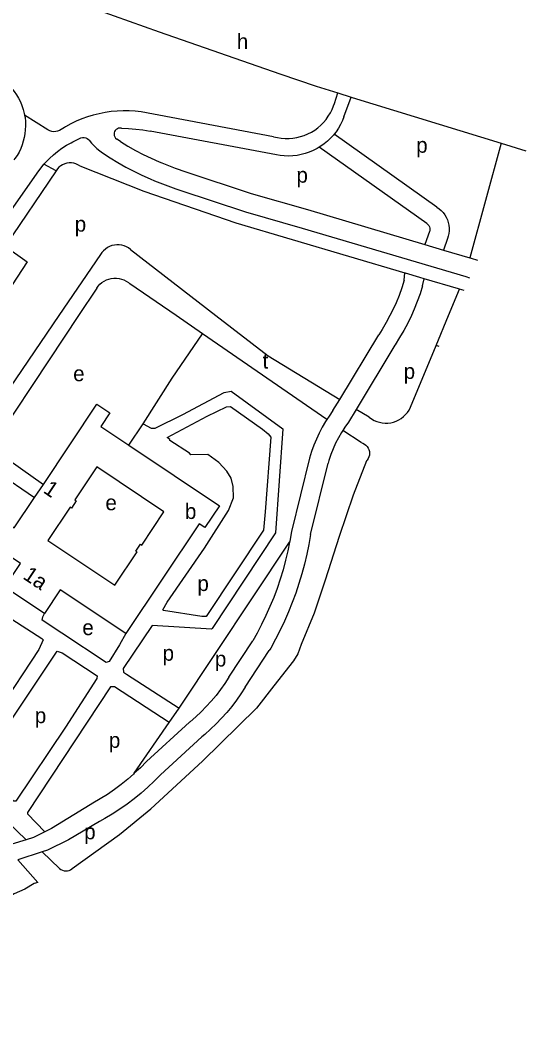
# Model space of a CAD drawing. Extents: x 159045 to 160918, y 380454 to 382516.
# Drawn here: x 160786.8 to 160918.4, y 381562.6 to 381826.9 of the extents above; entities that cross this region are included whole.
import ezdxf

# ---------------------------------------------------------------- set-up
doc = ezdxf.new("R2010")
doc.units = 0
for name, color, linetype in [('BLT_Basislijn', 7, 'Continuous'), ('BLT_Bebouwing', 7, 'Continuous'), ('BLT_Centroide', 7, 'Continuous'), ('BLT_Huisnummer_reeks', 7, 'Continuous'), ('BLT_Vlakafsluiter', 7, 'Continuous')]:
    doc.layers.add(name, color=color, linetype=linetype)

msp = doc.modelspace()

# ---------------------------------------------------------------- linework, layer by layer
at = {"layer": 'BLT_Basislijn'}
for p, q in [((160863.82, 381809.81), (160869.49, 381808.04)), ((160868.59, 381805.3), (160869.49, 381808.04)), ((160869.49, 381808.04), (160872.98, 381806.94)), ((160871.08, 381801.82), (160872.98, 381806.94)), ((160872.98, 381806.94), (160873.23, 381806.86)), ((160873.23, 381806.86), (160912.01, 381794.91)), ((160793.99, 381798.36), (160787.94, 381802.2)), ((160852.76, 381796.6), (160818.31, 381803.05)), ((160798.31, 381799.02), (160797.01, 381798.22)), ((160853.56, 381791.87), (160820.61, 381798.05)), ((160800.47, 381795.26), (160802.24, 381796.16)), ((160812.87, 381795.35), (160811.94, 381795.99)), ((160895.27, 381778.25), (160868.52, 381797.27)), ((160892.67, 381773.97), (160864.67, 381793.88)), ((160912.01, 381794.91), (160903.83, 381765.04)), ((160912.01, 381794.91), (160918.4, 381792.94)), ((160765.18, 381750), (160791.62, 381787.74)), ((160796.13, 381787.74), (160792.96, 381789.41)), ((160893.36, 381771.92), (160892.1, 381768.53)), ((160898, 381770.05), (160897.04, 381767.06)), ((160815.52, 381767.23), (160837.77, 381750)), ((160892.1, 381768.53), (160897.04, 381767.06)), ((160897.04, 381767.06), (160903.83, 381765.04)), ((160807.73, 381765.9), (160796.89, 381750)), ((160903.83, 381765.04), (160904.2, 381764.93)), ((160904.2, 381764.93), (160905.84, 381764.44)), ((160886.79, 381759.2), (160886.97, 381761.1)), ((160886.97, 381761.1), (160887.15, 381761.04)), ((160890.87, 381759.93), (160887.15, 381761.04)), ((160827.36, 381750), (160815.31, 381758.31)), ((160891.99, 381759.6), (160890.87, 381759.93)), ((160891.57, 381757.76), (160891.99, 381759.6)), ((160900.95, 381756.95), (160891.99, 381759.6)), ((160902.78, 381760.14), (160903.81, 381759.83)), ((160806.73, 381757.1), (160802.01, 381750)), ((160898.33, 381750), (160901.19, 381756.88)), ((160901.19, 381756.88), (160900.95, 381756.95)), ((160902.35, 381756.54), (160901.19, 381756.88)), ((160796.89, 381750), (160775.34, 381718.39)), ((160802.01, 381750), (160794.34, 381738.47)), ((160834.22, 381745.27), (160827.36, 381750)), ((160895.09, 381742.21), (160898.33, 381750)), ((160866.64, 381722.9), (160834.22, 381745.27)), ((160869.99, 381728.15), (160880.15, 381745.01)), ((160884.32, 381742.25), (160874.25, 381725.56)), ((160888.39, 381726.09), (160895.09, 381742.21)), ((160794.34, 381738.47), (160779.18, 381715.67)), ((160868.23, 381725.22), (160869.99, 381728.15)), ((160874.25, 381725.56), (160872.23, 381722.22)), ((160877.67, 381723.5), (160874.25, 381725.56)), ((160815.07, 381716.24), (160818.77, 381721.8)), ((160875.54, 381716.91), (160870.75, 381720.06)), ((160779.18, 381715.67), (160792.83, 381705.99)), ((160777.07, 381711.72), (160790.56, 381702.59)), ((160862.14, 381712.84), (160857.43, 381693.73)), ((160862.38, 381692.98), (160866.96, 381711.52)), ((160828.16, 381647.74), (160856.95, 381690.95)), ((160841.11, 381655.78), (160847.32, 381665.21)), ((160845.37, 381653.16), (160851.64, 381662.7)), ((160744.28, 381655.37), (160788.35, 381613.43)), ((160825.56, 381643.93), (160828.16, 381647.74)), ((160816.45, 381630.72), (160825.56, 381643.93)), ((160830.91, 381644.07), (160819.72, 381633.76)), ((160823.32, 381630.29), (160834.08, 381640.21)), ((160816.45, 381630.72), (160816.28, 381630.48)), ((160788.35, 381613.43), (160779.93, 381610.88)), ((160792.5, 381610.23), (160786.18, 381608.16)), ((160797.04, 381605.92), (160792.5, 381610.23))]:
    msp.add_line(p, q, dxfattribs=at)
for points in [[(160713.92, 381864.54), (160729.42, 381858.51), (160744.95, 381852.57), (160760.5, 381846.69), (160776.08, 381840.89), (160791.69, 381835.17), (160807.33, 381829.52), (160822.99, 381823.94), (160838.69, 381818.45), (160854.4, 381813.02), (160863.82, 381809.81)], [(160781.21, 381811.89), (160782.11, 381811.31), (160782.96, 381810.67), (160783.76, 381809.97), (160784.5, 381809.21), (160785.18, 381808.39), (160785.81, 381807.53), (160786.36, 381806.62), (160786.85, 381805.68), (160787.26, 381804.7), (160787.6, 381803.69), (160787.86, 381802.65), (160787.94, 381802.2)], [(160818.31, 381803.05), (160816.75, 381803.23), (160815.18, 381803.32), (160813.6, 381803.34), (160812.03, 381803.27), (160810.46, 381803.13), (160808.9, 381802.9), (160807.36, 381802.6), (160805.83, 381802.22), (160804.33, 381801.76), (160802.84, 381801.23), (160801.39, 381800.62), (160799.97, 381799.94), (160798.59, 381799.18), (160798.31, 381799.02)], [(160852.76, 381796.6), (160853.75, 381796.36), (160854.76, 381796.21), (160855.77, 381796.13), (160856.79, 381796.14), (160857.8, 381796.22), (160858.8, 381796.38), (160859.79, 381796.63), (160860.76, 381796.95), (160861.69, 381797.34), (160862.6, 381797.8), (160863.46, 381798.34), (160864.28, 381798.94), (160865.05, 381799.61), (160865.76, 381800.33), (160866.42, 381801.11), (160867.01, 381801.93), (160867.54, 381802.8), (160867.99, 381803.71), (160868.38, 381804.65), (160868.59, 381805.3)], [(160787.94, 381802.2), (160788.05, 381801.61), (160788.15, 381800.55), (160788.17, 381799.48), (160788.12, 381798.42), (160787.98, 381797.36), (160787.79, 381796.42)], [(160871.08, 381801.82), (160870.67, 381800.79), (160870.19, 381799.79), (160869.64, 381798.82), (160869.02, 381797.9), (160868.52, 381797.27)], [(160797.01, 381798.22), (160796.53, 381798.04), (160796.04, 381797.94), (160795.53, 381797.91), (160795.02, 381797.97), (160794.53, 381798.11), (160793.99, 381798.36)], [(160813.13, 381798.83), (160812.77, 381798.86), (160812.42, 381798.81), (160812.09, 381798.68), (160811.8, 381798.49), (160811.56, 381798.23), (160811.38, 381797.92), (160811.28, 381797.58), (160811.25, 381797.23), (160811.3, 381796.88), (160811.43, 381796.55), (160811.64, 381796.26), (160811.94, 381795.99)], [(160813.13, 381798.83), (160815.01, 381798.75), (160816.89, 381798.6), (160818.76, 381798.36), (160820.61, 381798.05)], [(160787.79, 381796.42), (160787.58, 381795.43), (160787.29, 381794.46), (160786.93, 381793.51), (160786.49, 381792.6), (160785.98, 381791.72), (160785.4, 381790.89), (160785.14, 381790.55)], [(160792.96, 381789.41), (160793.4, 381789.92), (160794.39, 381790.93), (160795.43, 381791.88), (160796.52, 381792.77), (160797.66, 381793.6), (160798.85, 381794.36), (160800.07, 381795.05), (160800.47, 381795.26)], [(160802.24, 381796.16), (160802.62, 381796.32), (160803.03, 381796.39), (160803.44, 381796.38), (160803.85, 381796.3), (160804.23, 381796.14), (160804.58, 381795.91), (160804.76, 381795.74)], [(160804.76, 381795.74), (160805.37, 381794.95), (160806.04, 381794.21), (160806.77, 381793.52), (160807.55, 381792.9), (160808.24, 381792.43)], [(160812.87, 381795.35), (160814.81, 381794.15), (160816.79, 381793.02), (160818.81, 381791.96), (160820.87, 381790.97), (160822.96, 381790.05), (160823.65, 381789.77)], [(160868.52, 381797.27), (160868.34, 381797.03), (160867.59, 381796.21), (160866.79, 381795.45), (160865.93, 381794.74), (160865.03, 381794.1), (160864.67, 381793.88)], [(160864.67, 381793.88), (160864.08, 381793.52), (160863.1, 381793.02), (160862.07, 381792.58), (160861.02, 381792.23), (160859.95, 381791.94), (160858.86, 381791.74), (160857.76, 381791.61), (160856.65, 381791.57), (160855.55, 381791.61), (160854.44, 381791.72), (160853.56, 381791.87)], [(160808.24, 381792.43), (160810.21, 381791.11), (160812.22, 381789.87), (160814.27, 381788.7), (160816.37, 381787.59), (160818.5, 381786.56), (160820.66, 381785.6), (160821.78, 381785.13)], [(160796.13, 381787.74), (160782.84, 381768.12), (160788.62, 381763.98), (160779.37, 381750)], [(160791.62, 381787.74), (160792.48, 381788.86), (160792.96, 381789.41)], [(160802.35, 381788.98), (160801.84, 381789.29), (160801.3, 381789.52), (160800.73, 381789.68), (160800.15, 381789.77), (160799.55, 381789.77), (160798.97, 381789.69), (160798.4, 381789.54), (160797.85, 381789.3), (160797.34, 381789), (160796.88, 381788.64), (160796.47, 381788.21), (160796.13, 381787.74)], [(160802.35, 381788.98), (160818.99, 381782.45), (160842.92, 381774.12), (160886.97, 381761.1)], [(160823.65, 381789.77), (160827.13, 381788.43), (160829.93, 381787.41)], [(160829.93, 381787.41), (160846.96, 381781.8), (160861.59, 381777.6), (160892.1, 381768.53)], [(160821.78, 381785.13), (160824.52, 381784.05), (160827.29, 381783.04), (160828.36, 381782.67)], [(160828.36, 381782.67), (160845.49, 381777.03), (160860.19, 381772.8), (160902.78, 381760.14)], [(160895.27, 381778.25), (160895.87, 381777.84), (160896.42, 381777.36), (160896.92, 381776.83), (160897.36, 381776.24), (160897.73, 381775.61), (160898.03, 381774.95), (160898.26, 381774.25), (160898.4, 381773.54), (160898.47, 381772.81), (160898.46, 381772.08), (160898.37, 381771.36), (160898.2, 381770.65), (160898, 381770.05)], [(160892.67, 381773.97), (160892.96, 381773.75), (160893.2, 381773.47), (160893.37, 381773.15), (160893.46, 381772.79), (160893.48, 381772.43), (160893.41, 381772.07), (160893.36, 381771.92)], [(160815.52, 381767.23), (160815, 381767.61), (160814.44, 381767.93), (160813.85, 381768.17), (160813.23, 381768.34), (160812.59, 381768.43), (160811.95, 381768.44), (160811.31, 381768.37), (160810.68, 381768.22), (160810.08, 381768), (160809.51, 381767.7), (160808.98, 381767.33), (160808.5, 381766.9), (160808.08, 381766.42), (160807.73, 381765.9)], [(160806.73, 381757.1), (160807.12, 381757.65), (160807.57, 381758.15), (160808.08, 381758.59), (160808.64, 381758.97), (160809.23, 381759.27), (160809.86, 381759.51), (160810.52, 381759.67), (160811.18, 381759.75), (160811.86, 381759.75), (160812.53, 381759.67), (160813.18, 381759.52), (160813.81, 381759.28), (160814.41, 381758.97), (160814.97, 381758.6), (160815.31, 381758.31)], [(160886.79, 381759.2), (160886.15, 381757.23), (160885.44, 381755.27), (160884.65, 381753.35), (160883.8, 381751.46), (160883.07, 381750)], [(160891.57, 381757.76), (160890.91, 381755.7), (160890.17, 381753.66), (160889.36, 381751.64), (160888.63, 381750)], [(160837.77, 381750), (160851.34, 381739.49), (160869.99, 381728.15)], [(160883.07, 381750), (160882.08, 381748.17), (160881.03, 381746.39), (160880.15, 381745.01)], [(160888.63, 381750), (160887.69, 381748.05), (160886.67, 381746.13), (160885.58, 381744.25), (160884.42, 381742.41), (160884.32, 381742.25)], [(160818.77, 381721.8), (160826.39, 381733.65), (160834.22, 381745.27)], [(160818.77, 381721.8), (160820.92, 381720.67), (160821.91, 381720.7), (160829.15, 381724.26), (160839.89, 381729.99), (160841.74, 381730.3), (160855.14, 381720.46), (160853.29, 381693.35), (160836.8, 381668.45), (160836.58, 381668.29), (160821.12, 381669.2), (160813.58, 381658.05), (160813.71, 381657.11), (160814.48, 381656.52), (160828.16, 381647.74)], [(160850.6, 381698.89), (160850.14, 381694.12), (160835.17, 381671.59), (160834.07, 381671.56), (160824.11, 381673.15), (160823.95, 381673.36), (160825.04, 381675.34), (160834.82, 381689.43), (160841.03, 381699.18), (160842.3, 381702.49), (160842.22, 381705.44), (160841.68, 381707.64), (160840.63, 381709.46), (160838.49, 381711.69), (160835.62, 381713.76), (160831.22, 381713.72), (160830.84, 381714.13), (160825.74, 381717.41), (160825.71, 381717.68), (160825.1, 381718.23), (160835.49, 381723.78), (160840.52, 381726.24), (160841.52, 381726.31), (160849.87, 381720.36), (160851.32, 381719.19), (160852.01, 381718.35), (160850.6, 381698.89)], [(160868.23, 381725.22), (160867.23, 381723.82), (160866.64, 381722.9)], [(160877.67, 381723.5), (160878.27, 381723.07), (160878.92, 381722.7), (160879.61, 381722.4), (160880.32, 381722.18), (160881.05, 381722.03), (160881.79, 381721.97), (160882.54, 381721.98), (160883.28, 381722.08), (160884, 381722.25), (160884.71, 381722.5), (160885.38, 381722.82), (160886.01, 381723.21), (160886.6, 381723.67), (160887.14, 381724.19), (160887.61, 381724.76), (160888.03, 381725.38), (160888.39, 381726.09)], [(160866.64, 381722.9), (160866.29, 381722.38), (160865.42, 381720.89), (160864.62, 381719.36), (160863.9, 381717.8), (160863.24, 381716.2), (160862.66, 381714.58), (160862.14, 381712.84)], [(160872.23, 381722.22), (160871.3, 381720.91), (160870.75, 381720.06)], [(160870.75, 381720.06), (160870.43, 381719.56), (160869.64, 381718.17), (160868.91, 381716.74), (160868.26, 381715.28), (160867.68, 381713.78), (160867.17, 381712.26), (160866.96, 381711.52)], [(160875.54, 381716.91), (160875.99, 381716.76), (160876.42, 381716.53), (160876.8, 381716.24), (160877.12, 381715.89), (160877.39, 381715.49), (160877.58, 381715.06), (160877.7, 381714.59), (160877.74, 381714.11), (160877.7, 381713.64), (160877.58, 381713.18), (160877.38, 381712.74), (160877.12, 381712.34), (160876.96, 381712.17)], [(160876.96, 381712.17), (160873.49, 381703.16), (160869.86, 381692.41), (160866.22, 381681.03)], [(160862.38, 381692.98), (160861.93, 381690.38), (160861.41, 381687.8), (160860.81, 381685.24), (160860.13, 381682.7), (160859.38, 381680.18), (160858.55, 381677.69), (160857.64, 381675.22), (160856.66, 381672.78), (160855.61, 381670.37), (160854.48, 381667.99), (160853.28, 381665.65), (160852.01, 381663.35), (160851.64, 381662.7)], [(160857.43, 381693.73), (160857, 381691.22), (160856.95, 381690.95)], [(160856.95, 381690.95), (160856.49, 381688.72), (160855.9, 381686.24), (160855.24, 381683.77), (160854.5, 381681.33), (160853.68, 381678.91), (160852.79, 381676.52), (160851.82, 381674.16), (160850.78, 381671.83), (160849.66, 381669.53), (160848.48, 381667.27), (160847.32, 381665.21)], [(160781.06, 381646.98), (160773.5, 381635.43), (160772.7, 381635.07), (160768.85, 381638.6), (160759.45, 381647.87), (160749.17, 381657.38), (160749.17, 381657.79), (160749.68, 381658.91), (160755.76, 381667.34), (160765.91, 381682.7), (160766.9, 381682.73), (160768.01, 381682.03), (160784.61, 381670.88), (160792.44, 381665.88), (160792.76, 381665.5), (160791.61, 381662.96), (160781.06, 381646.98)], [(160866.22, 381681.03), (160863.3, 381672.49), (160859.98, 381664.27), (160859.04, 381661.9), (160857.93, 381660), (160852.87, 381653.52), (160848.29, 381647.67), (160834.24, 381633.92), (160820.81, 381621.43)], [(160814.29, 381667.15), (160812.65, 381664.23), (160809.98, 381659.82), (160809.21, 381659.58), (160797.64, 381667.21), (160792.55, 381670.62), (160792.67, 381671.54), (160793.08, 381672.36)], [(160798.56, 381642.75), (160785.69, 381623.43), (160785.17, 381623.43), (160784.3, 381623.95), (160777.23, 381630.8), (160776.05, 381631.69), (160776.05, 381632.08), (160796.4, 381662.58), (160797.73, 381662.13), (160806.82, 381656.14), (160806.73, 381655.4), (160798.56, 381642.75)], [(160841.11, 381655.78), (160840.06, 381654.15), (160838.95, 381652.57), (160837.78, 381651.03), (160836.54, 381649.55), (160835.25, 381648.12), (160833.89, 381646.74), (160832.48, 381645.42), (160831.01, 381644.16), (160830.91, 381644.07)], [(160825.56, 381643.93), (160811.38, 381653.23), (160810.33, 381653.22), (160788.71, 381620.48), (160788.69, 381620.16), (160793.2, 381615.48)], [(160845.37, 381653.16), (160844.27, 381651.45), (160843.11, 381649.78), (160841.89, 381648.16), (160840.6, 381646.59), (160839.24, 381645.07), (160837.83, 381643.61), (160836.37, 381642.2), (160834.85, 381640.85), (160834.08, 381640.21)], [(160819.72, 381633.76), (160818.15, 381632.19), (160816.45, 381630.72)], [(160816.28, 381630.48), (160814.84, 381629.22), (160813.1, 381627.83), (160811.32, 381626.5), (160809.49, 381625.24), (160807.62, 381624.04), (160805.7, 381622.91), (160804.99, 381622.52)], [(160823.32, 381630.29), (160821.68, 381628.65), (160819.99, 381627.08), (160818.25, 381625.56), (160816.45, 381624.1), (160814.61, 381622.71), (160812.71, 381621.38), (160810.78, 381620.12), (160808.8, 381618.92), (160807.4, 381618.14)], [(160804.99, 381622.52), (160794.98, 381616.38), (160793.2, 381615.48)], [(160800.35, 381605.94), (160812.69, 381614.8), (160820.81, 381621.43)], [(160807.4, 381618.14), (160799.4, 381613.37), (160793.88, 381610.68), (160792.5, 381610.23)], [(160793.2, 381615.48), (160790.24, 381614), (160788.35, 381613.43)], [(160786.18, 381608.16), (160791.35, 381602.3), (160790.41, 381601.98), (160788.04, 381600.56), (160785.19, 381599.29), (160780.77, 381596.61), (160777.14, 381594.4), (160772.4, 381590.92), (160767.81, 381587.29), (160764.81, 381584.44), (160762.13, 381581.28), (160761.02, 381579.86), (160760.55, 381578.28), (160759.12, 381575.6), (160757.07, 381572.75), (160752.49, 381567.22), (160749.34, 381570.16), (160747.11, 381567.63), (160748.54, 381564.85), (160746.81, 381562.61)], [(160797.04, 381605.92), (160797.39, 381605.65), (160797.78, 381605.45), (160798.21, 381605.33), (160798.64, 381605.28), (160799.08, 381605.31), (160799.51, 381605.42), (160799.91, 381605.61), (160800.27, 381605.86), (160800.35, 381605.94)]]:
    msp.add_lwpolyline(points, dxfattribs=at)
at = {"layer": 'BLT_Bebouwing'}
for p, q in [((160790.56, 381702.59), (160792.83, 381705.99)), ((160793.08, 381672.36), (160782.77, 381679.24))]:
    msp.add_line(p, q, dxfattribs=at)
for points in [[(160792.83, 381705.99), (160806.77, 381726.87), (160810.13, 381724.62), (160807.78, 381721.11), (160815.07, 381716.24)], [(160815.07, 381716.24), (160838.71, 381700.46), (160834.9, 381694.76), (160833.4, 381695.76), (160814.29, 381667.15)], [(160806.73, 381710.56), (160800.98, 381701.95), (160801.38, 381701.69), (160800.15, 381699.85), (160799.77, 381700.11), (160793.97, 381691.42), (160811.44, 381679.76), (160817.21, 381688.4), (160816.9, 381688.61), (160818.11, 381690.42), (160818.42, 381690.21), (160824.21, 381698.89), (160806.73, 381710.56)], [(160782.77, 381679.24), (160786.86, 381685.37), (160778.89, 381690.69), (160780.07, 381692.46), (160777.63, 381694.09), (160779.06, 381696.24), (160781.46, 381694.63), (160782.65, 381696.41), (160785.26, 381694.66), (160790.56, 381702.59)], [(160814.29, 381667.15), (160797.21, 381678.55), (160793.08, 381672.36)]]:
    msp.add_lwpolyline(points, dxfattribs=at)
at = {"layer": 'BLT_Vlakafsluiter'}
msp.add_line((160895.9, 381741.91), (160895.09, 381742.21), dxfattribs=at)

# ---------------------------------------------------------------- texts
at = {"layer": 'BLT_Centroide'}
for s, p in [('h', (160843.2, 381819.42)), ('p', (160889.89, 381792.42)), ('p', (160858.72, 381784.62)), ('p', (160801, 381771.87)), ('t', (160849.9, 381736.19)), ('e', (160800.59, 381732.9)), ('p', (160886.64, 381733.49)), ('e', (160808.98, 381699.27)), ('b', (160829.68, 381697)), ('p', (160832.94, 381678.22)), ('e', (160802.97, 381666.73)), ('p', (160823.87, 381660.06)), ('p', (160837.48, 381658.55)), ('p', (160790.6, 381643.79)), ('p', (160809.88, 381637.36)), ('p', (160803.45, 381613.53))]:
    msp.add_text(s, height=4, dxfattribs=at).set_placement(p)
at = {"layer": 'BLT_Huisnummer_reeks'}
for s, p in [('1', (160792.56, 381704.01)), ('1a', (160787.26, 381681.6))]:
    msp.add_text(s, height=4, rotation=326.2701, dxfattribs=at).set_placement(p)

doc.saveas('drawing.dxf')
